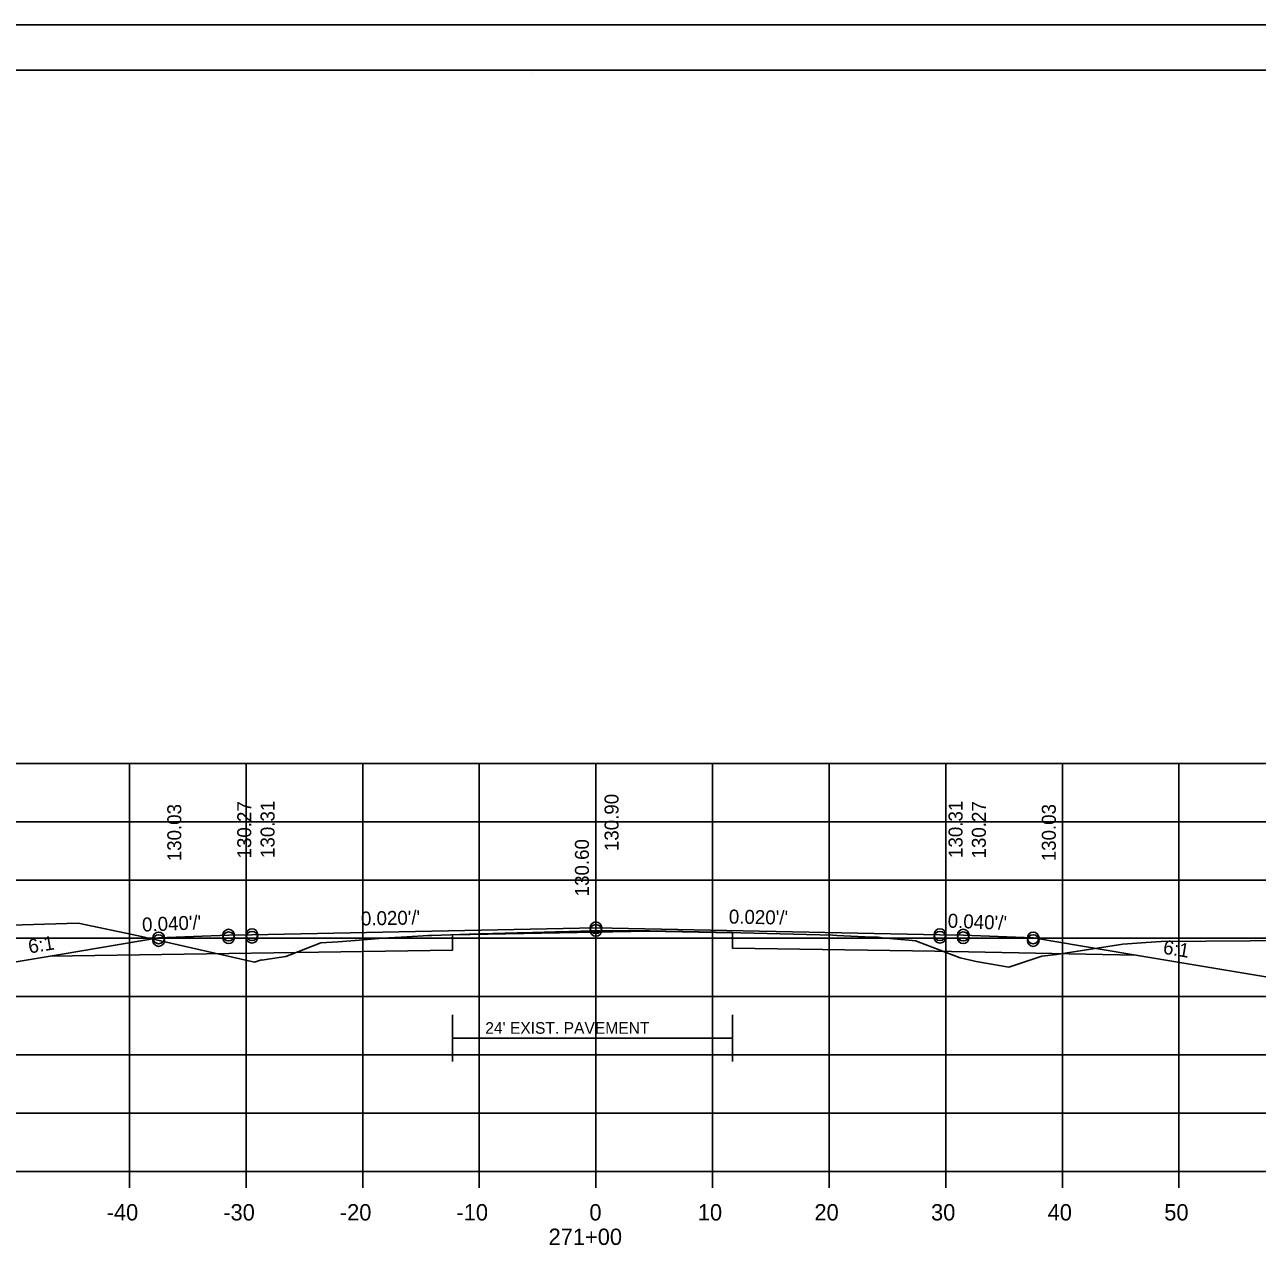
# Model space of a CAD drawing. Extents: x 1175611 to 1176402, y -433344 to -416213.
# Drawn here: x 1175732 to 1175837.7, y -419369.3 to -419263.2 of the extents above; entities that cross this region are included whole.
import ezdxf

# ---------------------------------------------------------------- set-up
doc = ezdxf.new("R2010")
doc.units = 0
for name, color, linetype in [('R_Alt Surface', 7, 'Continuous'), ('R_Axis', 7, 'Continuous'), ('R_Axis Annot', 7, 'Continuous'), ('R_Border', 7, 'Continuous'), ('R_Exist Surface', 7, 'Continuous'), ('R_Fin Surface', 7, 'Continuous'), ('R_Grid', 7, 'Continuous'), ('R_No Plot', 7, 'Continuous'), ('R_Xsect Elev', 7, 'Continuous'), ('R_Xsect Slope', 7, 'Continuous')]:
    doc.layers.add(name, color=color, linetype=linetype)

msp = doc.modelspace()

# ---------------------------------------------------------------- linework, layer by layer
at = {"layer": 'R_Alt Surface'}
msp.add_line((1175768.67, -419350.15), (1175792.67, -419350.15), dxfattribs=at)
for points in [[(1175734.17, -419343.1), (1175768.67, -419342.61), (1175768.67, -419341.29), (1175785.47, -419340.96), (1175792.67, -419341.1), (1175792.67, -419342.42), (1175810.04, -419342.68), (1175827.31, -419343.03)], [(1175768.67, -419352.15), (1175768.67, -419348.15)], [(1175792.67, -419352.15), (1175792.67, -419348.15)]]:
    msp.add_lwpolyline(points, dxfattribs=at)
at = {"layer": 'R_Axis'}
for p, q in [((1175640.97, -419361.58), (1175920.97, -419361.58)), ((1175740.97, -419362.98), (1175740.97, -419361.58)), ((1175750.97, -419362.98), (1175750.97, -419361.58)), ((1175760.97, -419362.98), (1175760.97, -419361.58)), ((1175770.97, -419362.98), (1175770.97, -419361.58)), ((1175780.97, -419362.98), (1175780.97, -419361.58)), ((1175790.97, -419362.98), (1175790.97, -419361.58)), ((1175800.97, -419362.98), (1175800.97, -419361.58)), ((1175810.97, -419362.98), (1175810.97, -419361.58)), ((1175820.97, -419362.98), (1175820.97, -419361.58)), ((1175830.97, -419362.98), (1175830.97, -419361.58))]:
    msp.add_line(p, q, dxfattribs=at)
at = {"layer": 'R_Border'}
for p, q in [((1175622.97, -419267.12), (1175939.15, -419267.12)), ((1175775.49, -419267.38), (1175775.49, -419267.38)), ((1175775.49, -419267.38), (1175775.49, -419267.38))]:
    msp.add_line(p, q, dxfattribs=at)
at = {"layer": 'R_Exist Surface'}
msp.add_lwpolyline([(1175683.72, -419341.84), (1175736.56, -419340.29), (1175741.73, -419341.36), (1175751.68, -419343.62), (1175752.29, -419343.44), (1175752.33, -419343.45), (1175752.86, -419343.36), (1175754.37, -419343.14), (1175754.75, -419343), (1175757.37, -419341.97), (1175758.86, -419341.87), (1175761.03, -419341.71), (1175762.67, -419341.58), (1175764.26, -419341.48), (1175766.16, -419341.36), (1175766.55, -419341.34), (1175766.89, -419341.33), (1175770.9, -419341.19), (1175771.11, -419341.19), (1175774.23, -419341.11), (1175774.57, -419341.11), (1175777.5, -419341.03), (1175777.69, -419341.03), (1175780.61, -419340.95), (1175780.89, -419340.95), (1175782.53, -419340.95), (1175782.7, -419340.94), (1175785.08, -419340.94), (1175785.57, -419340.95), (1175792.68, -419341.09), (1175793.39, -419341.11), (1175801.29, -419341.31), (1175801.62, -419341.33), (1175804.64, -419341.47), (1175804.9, -419341.48), (1175805.18, -419341.49), (1175805.51, -419341.53), (1175808.1, -419341.78), (1175808.41, -419341.8), (1175808.62, -419341.89), (1175812.2, -419343.26), (1175813.58, -419343.57), (1175816.37, -419344.05), (1175818.87, -419343.22), (1175819.22, -419343.11), (1175820.46, -419342.96), (1175826.17, -419342.07), (1175828.15, -419341.94), (1175829.44, -419341.85), (1175856.17, -419341.65)], dxfattribs=at)
at = {"layer": 'R_Fin Surface'}
msp.add_lwpolyline([(1175699.66, -419341.37), (1175716.34, -419346.93), (1175721.47, -419345.22), (1175735.2, -419342.93), (1175743.47, -419341.55), (1175749.47, -419341.31), (1175751.47, -419341.27), (1175780.97, -419340.68), (1175810.47, -419341.27), (1175812.47, -419341.31), (1175818.47, -419341.55), (1175826.75, -419342.93), (1175840.47, -419345.22), (1175845.76, -419346.98), (1175861.83, -419341.63)], dxfattribs=at)
at = {"layer": 'R_Grid'}
for p, q in [((1175640.97, -419326.58), (1175920.97, -419326.58)), ((1175740.97, -419361.58), (1175740.97, -419326.58)), ((1175750.97, -419361.58), (1175750.97, -419326.58)), ((1175760.97, -419361.58), (1175760.97, -419326.58)), ((1175770.97, -419361.58), (1175770.97, -419326.58)), ((1175780.97, -419361.58), (1175780.97, -419326.58)), ((1175790.97, -419361.58), (1175790.97, -419326.58)), ((1175800.97, -419361.58), (1175800.97, -419326.58)), ((1175810.97, -419361.58), (1175810.97, -419326.58)), ((1175820.97, -419361.58), (1175820.97, -419326.58)), ((1175830.97, -419361.58), (1175830.97, -419326.58)), ((1175640.97, -419331.58), (1175920.97, -419331.58)), ((1175640.97, -419336.58), (1175920.97, -419336.58)), ((1175640.97, -419341.58), (1175920.97, -419341.58)), ((1175640.97, -419346.58), (1175920.97, -419346.58)), ((1175640.97, -419351.58), (1175920.97, -419351.58)), ((1175640.97, -419356.58), (1175920.97, -419356.58)), ((1175640.97, -419361.58), (1175920.97, -419361.58))]:
    msp.add_line(p, q, dxfattribs=at)
at = {"layer": 'R_No Plot'}
msp.add_line((1175610.57, -419263.23), (1175943.91, -419263.23), dxfattribs=at)
msp.add_lwpolyline([(1175610.57, -419263.23), (1175943.91, -419263.23), (1175943.91, -419476.56), (1175610.57, -419476.56)], close=True, dxfattribs=at)
for centre in [(1175780.97, -419340.68), (1175743.47, -419341.55), (1175743.47, -419341.77), (1175749.47, -419341.31), (1175749.47, -419341.53), (1175751.47, -419341.27), (1175751.47, -419341.49), (1175780.97, -419340.9), (1175810.47, -419341.27), (1175810.47, -419341.49), (1175812.47, -419341.31), (1175812.47, -419341.53), (1175818.47, -419341.55), (1175818.47, -419341.77)]:
    msp.add_circle(centre, 0.5, dxfattribs=at)

# ---------------------------------------------------------------- texts
at = {"layer": 'R_Alt Surface'}
msp.add_text("24' EXIST. PAVEMENT", height=1, dxfattribs=at).set_placement((1175771.48, -419349.77))
at = {"layer": 'R_Axis Annot'}
for s, p in [('-40', (1175739.01, -419365.78)), ('-30', (1175749.01, -419365.78)), ('-20', (1175759.01, -419365.78)), ('-10', (1175769.01, -419365.78)), ('0', (1175780.41, -419365.78)), ('10', (1175789.71, -419365.78)), ('20', (1175799.71, -419365.78)), ('30', (1175809.71, -419365.78)), ('40', (1175819.71, -419365.78)), ('50', (1175829.71, -419365.78)), ('271+00', (1175776.91, -419367.88))]:
    msp.add_text(s, height=1.4, dxfattribs=at).set_placement(p)
at = {"layer": 'R_Xsect Elev'}
for s, p in [('130.90', (1175782.91, -419334.1)), ('130.03', (1175745.41, -419334.97)), ('130.27', (1175751.41, -419334.73)), ('130.31', (1175753.41, -419334.69)), ('130.31', (1175812.41, -419334.69)), ('130.27', (1175814.41, -419334.73)), ('130.03', (1175820.41, -419334.97)), ('130.60', (1175780.37, -419337.98))]:
    msp.add_text(s, height=1.2, rotation=90, dxfattribs=at).set_placement(p)
at = {"layer": 'R_Xsect Slope'}
for s, rotation, p in [("0.020'/'", 1.1458, (1175760.83, -419340.49)), ("0.020'/'", 358.8542, (1175792.36, -419340.31)), ("0.040'/'", 2.2906, (1175742.07, -419341.01)), ("0.040'/'", 357.7094, (1175811.12, -419340.66)), ('6:1', 9.4623, (1175732.39, -419342.89)), ('6:1', 350.5377, (1175829.55, -419342.89))]:
    msp.add_text(s, height=1.2, rotation=rotation, dxfattribs=at).set_placement(p)

doc.saveas('drawing.dxf')
